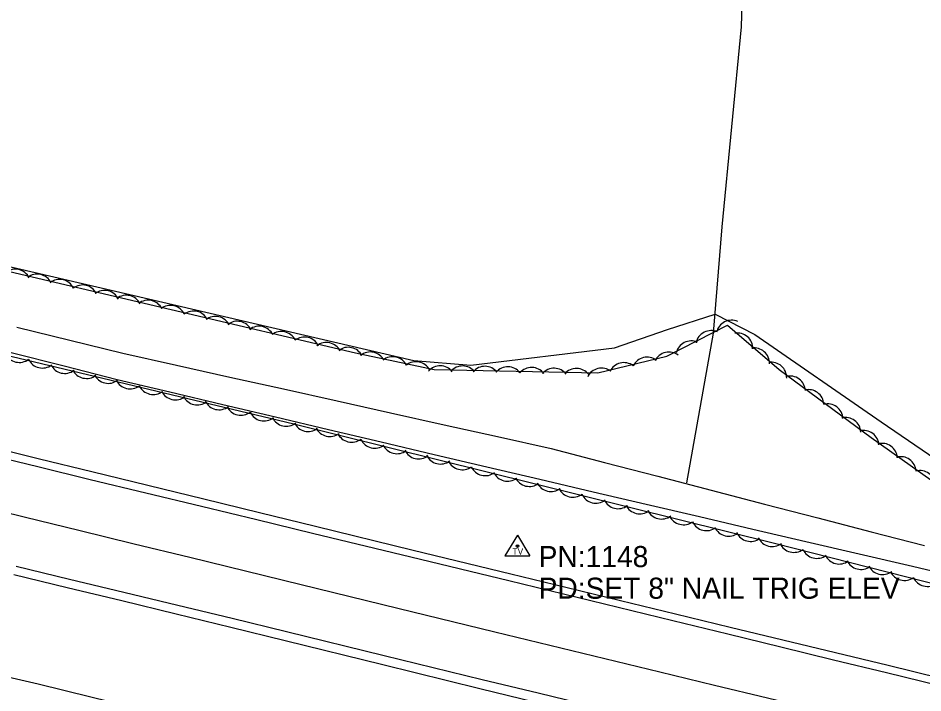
# Model space of a CAD drawing. Extents: x 1441650 to 1491889, y 345904 to 358319.
# Drawn here: x 1453569.9 to 1453784.4, y 352631.3 to 352791.3 of the extents above; entities that cross this region are included whole.
import ezdxf

# ---------------------------------------------------------------- set-up
doc = ezdxf.new("R2010")
doc.units = 0
for name, color, linetype in [('S_DITCHLINE', 7, 'Continuous'), ('S_EDGE_PAVEMENT', 7, 'Continuous'), ('S_MISC_STRUCTURES', 7, 'Continuous'), ('S_PAVEMENT_CROWN', 7, 'Continuous'), ('S_SECONDARY_CTL', 7, 'Continuous'), ('S_SECONDARY_CTL_ANNOT', 7, 'Continuous'), ('S_SHOULDER', 7, 'Continuous'), ('S_STREAM', 7, 'Continuous'), ('S_TREE', 7, 'Continuous')]:
    doc.layers.add(name, color=color, linetype=linetype)

msp = doc.modelspace()

# ---------------------------------------------------------------- linework, layer by layer
at = {"layer": 'S_DITCHLINE'}
for points in [[(1453569.61, 352718.02), (1453582.17, 352714.94), (1453594.74, 352711.87), (1453607.43, 352709.04), (1453620.12, 352706.21), (1453632.81, 352703.38), (1453645.51, 352700.55), (1453658.2, 352697.73), (1453670.89, 352694.9), (1453683.58, 352692.07), (1453696.27, 352689.24), (1453708.91, 352685.95), (1453721.55, 352682.66), (1453734.19, 352679.37), (1453746.83, 352676.08), (1453759.47, 352672.79), (1453772.11, 352669.5), (1453784.75, 352666.22)], [(1453568.25, 352712.06), (1453580.81, 352708.84), (1453593.37, 352705.62), (1453605.9, 352702.66), (1453618.42, 352699.7), (1453630.95, 352696.74), (1453643.47, 352693.78), (1453655.99, 352690.82), (1453668.52, 352687.87), (1453681.04, 352684.91), (1453693.57, 352681.95), (1453706.19, 352679), (1453718.81, 352676.06), (1453731.43, 352673.11), (1453744.06, 352670.16), (1453756.68, 352667.22), (1453769.3, 352664.27), (1453781.92, 352661.32), (1453794.55, 352658.38)], [(1453561.93, 352636.34), (1453574.64, 352633.45), (1453587.15, 352630.37), (1453599.67, 352627.29), (1453612.19, 352624.21), (1453624.71, 352621.13), (1453637.23, 352618.05), (1453649.75, 352614.97), (1453662.27, 352611.89), (1453674.79, 352608.81), (1453687.45, 352605.83), (1453700.12, 352602.85), (1453712.78, 352599.86), (1453725.45, 352596.88), (1453738.11, 352593.9), (1453750.78, 352590.91), (1453763.44, 352587.93), (1453776.11, 352584.95), (1453788.78, 352582.09)]]:
    msp.add_lwpolyline(points, dxfattribs=at)
at = {"layer": 'S_EDGE_PAVEMENT'}
for points in [[(1453562.09, 352687.97), (1453574.55, 352684.95), (1453587, 352681.94), (1453600.18, 352678.75), (1453613.35, 352675.57), (1453626.53, 352672.38), (1453639.71, 352669.2), (1453662.97, 352663.56), (1453686.24, 352657.93), (1453699.21, 352654.77), (1453712.18, 352651.62), (1453725.15, 352648.47), (1453738.13, 352645.31), (1453750.68, 352642.24), (1453763.24, 352639.17), (1453775.8, 352636.1), (1453788.36, 352633.03)], [(1453569.47, 352661.34), (1453582.09, 352658.3), (1453594.94, 352655.19), (1453607.8, 352652.08), (1453620.65, 352648.98), (1453633.5, 352645.87), (1453656.7, 352640.16), (1453679.89, 352634.44), (1453693.17, 352631.27), (1453706.44, 352628.09), (1453719.71, 352624.92), (1453732.99, 352621.75), (1453745.32, 352618.75), (1453757.66, 352615.75), (1453769.99, 352612.75), (1453782.32, 352609.75), (1453795.01, 352606.67)]]:
    msp.add_lwpolyline(points, dxfattribs=at)
at = {"layer": 'S_MISC_STRUCTURES'}
msp.add_lwpolyline([(1453516.01, 352752.44), (1453530.34, 352752.03), (1453538.04, 352747.69), (1453551.4, 352736.18), (1453663.7, 352710.09), (1453677.24, 352709.01), (1453711.25, 352713.13), (1453723.82, 352717.45), (1453735.17, 352721.15), (1453744.57, 352716.27), (1453774.53, 352695.59), (1453806.64, 352673.6), (1453818.47, 352669.86), (1453890.35, 352653.96), (1453971.24, 352633.13), (1453997.51, 352626.91), (1454010.66, 352625.16), (1454025.01, 352628.75), (1454033.92, 352639.19), (1454044.46, 352664.99), (1454054.02, 352682.38), (1454066.98, 352697.77), (1454081.51, 352715.08), (1454126.05, 352771.02)], dxfattribs=at)
at = {"layer": 'S_PAVEMENT_CROWN'}
msp.add_lwpolyline([(1453559.12, 352676.05), (1453571.69, 352672.98), (1453584.27, 352669.9), (1453597.45, 352666.68), (1453610.62, 352663.46), (1453623.8, 352660.24), (1453636.98, 352657.02), (1453659.95, 352651.39), (1453682.93, 352645.77), (1453695.95, 352642.62), (1453708.98, 352639.46), (1453722, 352636.31), (1453735.03, 352633.16), (1453747.52, 352630.13), (1453760.02, 352627.09), (1453772.51, 352624.06), (1453785.01, 352621.03)], dxfattribs=at)
at = {"layer": 'S_SECONDARY_CTL'}
for p, q in [((1453688.29, 352668.73), (1453685.28, 352663.78)), ((1453688.29, 352668.73), (1453691.24, 352663.78)), ((1453685.28, 352663.78), (1453691.24, 352663.78))]:
    msp.add_line(p, q, dxfattribs=at)
for radius in [0.311, 0.183, 0.103]:
    msp.add_circle((1453688.29, 352666.12), radius, dxfattribs=at)
at = {"layer": 'S_SHOULDER'}
for points in [[(1453562.55, 352689.85), (1453574.98, 352686.82), (1453587.41, 352683.8), (1453600.66, 352680.56), (1453613.91, 352677.33), (1453627.16, 352674.1), (1453640.41, 352670.87), (1453663.56, 352665.18), (1453686.71, 352659.5), (1453699.72, 352656.35), (1453712.73, 352653.2), (1453725.74, 352650.06), (1453738.74, 352646.91), (1453751.21, 352643.88), (1453763.68, 352640.86), (1453776.14, 352637.84), (1453788.61, 352634.81)], [(1453568.86, 352659.37), (1453581.53, 352656.32), (1453594.46, 352653.17), (1453607.39, 352650.02), (1453620.32, 352646.87), (1453633.25, 352643.72), (1453656.33, 352638.03), (1453679.4, 352632.34), (1453692.64, 352629.12), (1453705.88, 352625.9), (1453719.12, 352622.68), (1453732.36, 352619.46), (1453744.76, 352616.47), (1453757.16, 352613.47), (1453769.56, 352610.48), (1453781.96, 352607.49), (1453794.62, 352604.46)]]:
    msp.add_lwpolyline(points, dxfattribs=at)
at = {"layer": 'S_STREAM'}
msp.add_lwpolyline([(1453743.89, 352880.78), (1453741.28, 352789.23), (1453736.7, 352741.79), (1453734.64, 352716.59), (1453728.33, 352681.11)], dxfattribs=at)
at = {"layer": 'S_TREE'}
for points in [[(1453426.54, 352763.86), (1453483.86, 352751.73), (1453526.13, 352749.04), (1453562.4, 352732.47), (1453649.87, 352711.94), (1453668.56, 352707.99), (1453707.3, 352707.17), (1453723.73, 352711.19), (1453738.11, 352718.51), (1453750.3, 352707.98), (1453772.11, 352691.9), (1453800.4, 352671.79), (1453844.86, 352661.11), (1453920.96, 352643.88), (1453977.17, 352627.87), (1453994.91, 352624.39), (1454023.66, 352625.72), (1454034.57, 352633.59), (1454046.81, 352667.77), (1454060.41, 352690.43), (1454077.79, 352698.65), (1454130.66, 352772.29)], [(1454110.3, 352641.36), (1454095.48, 352629.07), (1454088.66, 352620.06), (1454086.33, 352609.09), (1454094.51, 352599.46), (1454118.46, 352593.27), (1454214.16, 352569.41), (1454220.58, 352558.46), (1454215.78, 352549.61), (1454199.35, 352552.83), (1454148.79, 352571.74), (1454081.85, 352585.9), (1453964.92, 352613.73), (1453865.35, 352637.15), (1453749.19, 352666.7), (1453635.25, 352695.04), (1453479.51, 352732.23), (1453403.27, 352752.9)]]:
    msp.add_lwpolyline(points, dxfattribs=at)
for centre, major_axis, ratio, start_param, end_param in [((1453569.25, 352728.13), (-3.55, 0.83), 0.999999, 3.825787, 5.598988), ((1453574.43, 352726.96), (-3.55, 0.83), 0.999999, 3.825789, 5.598989), ((1453579.72, 352725.71), (-3.55, 0.83), 0.999999, 3.825789, 5.598989), ((1453585.21, 352724.39), (-3.55, 0.83), 0.999999, 3.825787, 5.598988), ((1453590.39, 352723.1), (-3.55, 0.83), 0.999999, 3.825787, 5.598988), ((1453595.55, 352721.96), (-3.55, 0.83), 0.999999, 3.825787, 5.598988), ((1453600.72, 352720.78), (-3.55, 0.83), 0.999999, 3.825789, 5.598989), ((1453606.02, 352719.54), (-3.55, 0.83), 0.999999, 3.825789, 5.598989), ((1453611.51, 352718.22), (-3.55, 0.83), 0.999999, 3.825787, 5.598988), ((1453616.68, 352716.93), (-3.55, 0.83), 0.999999, 3.825787, 5.598988), ((1453621.84, 352715.79), (-3.55, 0.83), 0.999999, 3.825787, 5.598988), ((1453739.04, 352716.04), (-3.25, -1.65), 0.999995, 3.825789, 5.598989), ((1453627.02, 352714.61), (-3.55, 0.83), 0.999999, 3.825789, 5.598989), ((1453632.31, 352713.37), (-3.55, 0.83), 0.999999, 3.825789, 5.598989), ((1453734.19, 352713.57), (-3.25, -1.65), 0.999995, 3.825789, 5.598989), ((1453637.8, 352712.04), (-3.55, 0.83), 0.999999, 3.825787, 5.598988), ((1453729.48, 352711.13), (-3.25, -1.65), 0.999995, 3.825788, 5.598989), ((1453740.42, 352713), (-2.41, -2.73), 0.99994, 2.264043, 4.037244), ((1453642.98, 352710.75), (-3.55, 0.83), 0.999999, 3.825787, 5.598988), ((1453648.14, 352709.62), (-3.55, 0.83), 0.999999, 3.825787, 5.598988), ((1453744.41, 352709.46), (-2.41, -2.73), 0.99994, 2.264043, 4.037244), ((1453570.18, 352713.31), (3.51, -0.97), 0.999487, 3.861663, 5.634863), ((1453653.39, 352708.52), (-3.56, 0.75), 0.999999, 3.825789, 5.598989), ((1453658.71, 352707.39), (-3.56, 0.75), 0.999999, 3.825789, 5.598989), ((1453719.01, 352707.29), (-3.35, -1.43), 0.999996, 3.662338, 5.435538), ((1453724.21, 352708.49), (-3.35, -1.43), 0.999996, 3.662338, 5.435538), ((1453575.66, 352711.97), (3.51, -0.97), 0.999487, 3.861663, 5.634863), ((1453580.95, 352710.7), (3.51, -0.97), 0.999487, 3.861663, 5.634863), ((1453664.23, 352706.19), (-3.56, 0.75), 0.999999, 3.825788, 5.598988), ((1453669.97, 352705.22), (-3.64, 0.08), 0.999998, 3.825788, 5.598989), ((1453675.25, 352705.19), (-3.64, 0.08), 0.999998, 3.825788, 5.598989), ((1453680.55, 352705.11), (-3.64, 0.08), 0.999998, 3.825789, 5.598989), ((1453686, 352704.99), (-3.64, 0.08), 0.999998, 3.825789, 5.598989), ((1453691.64, 352704.84), (-3.64, 0.08), 0.999998, 3.825788, 5.598989), ((1453708.23, 352704.69), (-3.35, -1.43), 0.999996, 3.662338, 5.435539), ((1453713.51, 352705.98), (-3.35, -1.43), 0.999996, 3.662338, 5.435539), ((1453748.46, 352706.06), (-2.41, -2.73), 0.99994, 2.264043, 4.037244), ((1453586.12, 352709.51), (3.51, -0.97), 0.999487, 3.861663, 5.634863), ((1453591.27, 352708.35), (3.51, -0.97), 0.999487, 3.861663, 5.634863), ((1453696.97, 352704.65), (-3.64, 0.08), 0.999998, 3.825788, 5.598989), ((1453702.25, 352704.61), (-3.64, 0.08), 0.999998, 3.825788, 5.598989), ((1453752.9, 352702.8), (-2.19, -2.91), 0.999206, 2.263865, 4.037066), ((1453596.45, 352707.04), (3.51, -0.97), 0.999487, 3.861663, 5.634863), ((1453601.93, 352705.7), (3.51, -0.97), 0.999487, 3.861663, 5.634863), ((1453607.22, 352704.43), (3.51, -0.97), 0.999487, 3.861663, 5.634863), ((1453757.27, 352699.58), (-2.19, -2.91), 0.999206, 2.263865, 4.037066), ((1453612.39, 352703.23), (3.51, -0.97), 0.999487, 3.861663, 5.634863), ((1453617.55, 352702.08), (3.51, -0.97), 0.999487, 3.861663, 5.634863), ((1453761.79, 352696.2), (-2.19, -2.91), 0.999206, 2.263865, 4.037066), ((1453622.72, 352700.77), (3.51, -0.97), 0.999487, 3.861663, 5.634863), ((1453628.2, 352699.42), (3.51, -0.97), 0.999487, 3.861663, 5.634863), ((1453633.49, 352698.16), (3.51, -0.97), 0.999487, 3.861663, 5.634863), ((1453766.04, 352692.98), (-2.19, -2.91), 0.999206, 2.263865, 4.037066), ((1453638.68, 352696.93), (3.53, -0.89), 0.999488, 3.829865, 5.603066), ((1453643.82, 352695.72), (3.53, -0.89), 0.999488, 3.829865, 5.603066), ((1453770.33, 352689.91), (-2.19, -2.91), 0.999206, 2.263865, 4.037066), ((1453648.98, 352694.37), (3.53, -0.89), 0.999488, 3.829865, 5.603066), ((1453654.45, 352692.97), (3.53, -0.89), 0.999488, 3.829865, 5.603066), ((1453659.73, 352691.66), (3.53, -0.89), 0.999488, 3.829865, 5.603066), ((1453774.71, 352686.83), (-2.19, -2.91), 0.999894, 2.283119, 4.056319), ((1453664.89, 352690.41), (3.53, -0.89), 0.999488, 3.829865, 5.603066), ((1453670.03, 352689.21), (3.53, -0.89), 0.999488, 3.829865, 5.603066), ((1453779.14, 352683.68), (-2.19, -2.91), 0.999894, 2.283119, 4.056319), ((1453675.19, 352687.85), (3.53, -0.89), 0.999488, 3.829865, 5.603066), ((1453680.66, 352686.45), (3.53, -0.89), 0.999488, 3.829865, 5.603066), ((1453685.94, 352685.14), (3.53, -0.89), 0.999488, 3.829865, 5.603066), ((1453783.72, 352680.38), (-2.19, -2.91), 0.999894, 2.283119, 4.056319), ((1453691.1, 352683.89), (3.53, -0.89), 0.999488, 3.829865, 5.603066), ((1453696.24, 352682.69), (3.53, -0.89), 0.999488, 3.829865, 5.603066), ((1453701.4, 352681.33), (3.53, -0.89), 0.999488, 3.829865, 5.603066), ((1453706.87, 352679.93), (3.53, -0.89), 0.999488, 3.829865, 5.603066), ((1453712.15, 352678.62), (3.53, -0.89), 0.999488, 3.829865, 5.603066), ((1453717.31, 352677.37), (3.53, -0.89), 0.999488, 3.829865, 5.603066), ((1453722.45, 352676.17), (3.53, -0.89), 0.999488, 3.829865, 5.603066), ((1453727.61, 352674.81), (3.53, -0.89), 0.999488, 3.829865, 5.603066), ((1453733.08, 352673.41), (3.53, -0.89), 0.999488, 3.829865, 5.603066), ((1453738.36, 352672.1), (3.53, -0.89), 0.999488, 3.829865, 5.603066), ((1453743.52, 352670.85), (3.53, -0.89), 0.999488, 3.829865, 5.603066), ((1453748.66, 352669.65), (3.53, -0.89), 0.999488, 3.829865, 5.603066), ((1453753.83, 352668.26), (3.53, -0.91), 0.999487, 3.827785, 5.600986), ((1453759.29, 352666.84), (3.53, -0.91), 0.999487, 3.827785, 5.600986), ((1453764.57, 352665.5), (3.53, -0.91), 0.999487, 3.827785, 5.600986), ((1453769.72, 352664.22), (3.53, -0.91), 0.999487, 3.827785, 5.600986), ((1453774.85, 352662.99), (3.53, -0.91), 0.999487, 3.827785, 5.600986), ((1453780.01, 352661.61), (3.53, -0.91), 0.999487, 3.827785, 5.600986), ((1453785.47, 352660.18), (3.53, -0.91), 0.999487, 3.827785, 5.600986)]:
    msp.add_ellipse(centre, major_axis=major_axis, ratio=ratio, start_param=start_param, end_param=end_param, dxfattribs=at)

# ---------------------------------------------------------------- texts
at = {"layer": 'S_SECONDARY_CTL'}
msp.add_text('TV', height=1.5, rotation=360, dxfattribs=at).set_placement((1453687.09, 352664.11))
at = {"layer": 'S_SECONDARY_CTL_ANNOT'}
for s, p in [('PN:1148', (1453693.29, 352661.12)), ('PD:SET 8" NAIL TRIG ELEV', (1453693.29, 352653.62))]:
    msp.add_text(s, height=5, dxfattribs=at).set_placement(p)

doc.saveas('drawing.dxf')
